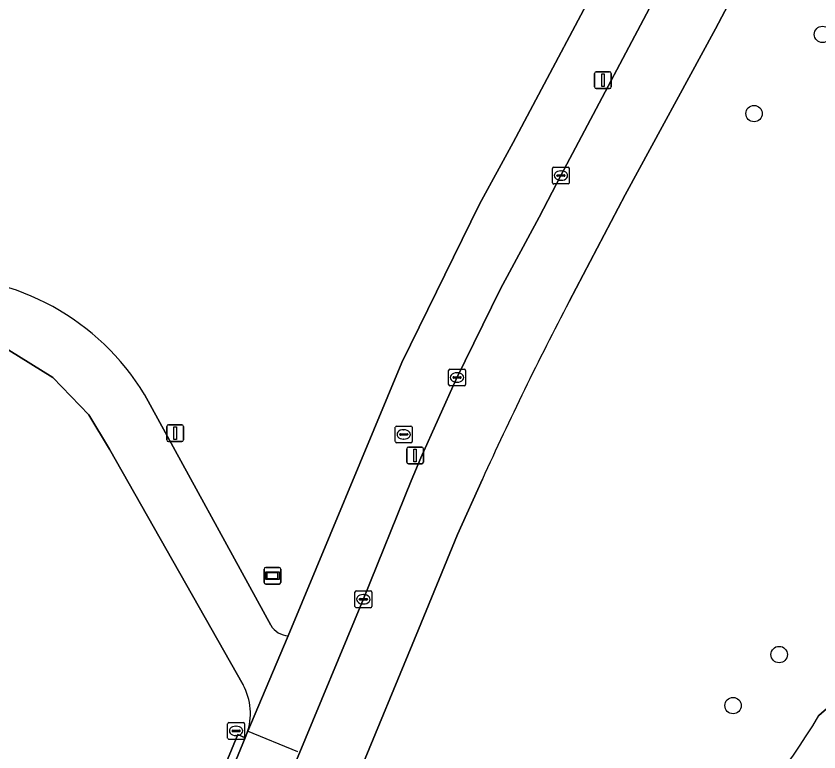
# Model space of a CAD drawing. Extents: x 158086 to 159499, y 382904 to 383981.
# Drawn here: x 159253.65 to 159301.49, y 383615.36 to 383659.22 of the extents above; entities that cross this region are included whole.
import ezdxf

# ---------------------------------------------------------------- set-up
doc = ezdxf.new("R2010")
doc.units = 0
for name, color, linetype in [('IMGEO_Berm_groen', 7, 'Continuous'), ('IMGEO_Boom', 7, 'Continuous'), ('IMGEO_Fietspad_open', 7, 'Continuous'), ('IMGEO_Groenvoorziening', 7, 'Continuous'), ('IMGEO_Informatiebord', 7, 'Continuous'), ('IMGEO_Kolk', 7, 'Continuous'), ('IMGEO_Lichtmast', 7, 'Continuous'), ('IMGEO_Lijnafwatering', 7, 'Continuous'), ('IMGEO_Muur', 7, 'Continuous'), ('IMGEO_Rioolput', 7, 'Continuous'), ('IMGEO_Voetpad_gesloten', 7, 'Continuous'), ('IMGEO_Voetpad_open', 7, 'Continuous')]:
    doc.layers.add(name, color=color, linetype=linetype)

msp = doc.modelspace()

# ---------------------------------------------------------------- linework, layer by layer
at = {"layer": 'IMGEO_Berm_groen'}
for points in [[(159302.806, 383674.742), (159301.548, 383670.944), (159300.85, 383669.112), (159299.572, 383666.519), (159295.326, 383658.451), (159289.953, 383648.567), (159286.604, 383642.201)], [(159281.442, 383631.616), (159279.958, 383628.328), (159277.633, 383622.65), (159273.837, 383613.469), (159274.184, 383613.294), (159274.644, 383613.063), (159270.386, 383602.697), (159284.535, 383602.634)], [(159301.493, 383617.539), (159305.964, 383621.423)], [(159305.964, 383621.423), (159301.493, 383617.539)]]:
    msp.add_lwpolyline(points, dxfattribs=at)
for centre, radius, start, end in [((159468.804, 383546.796), 205.668, 152.36223, 155.64345), ((159270.213, 383636.029), 36.336, 293.2138, 329.413), ((159270.213, 383636.029), 36.336, 293.2138, 329.413)]:
    msp.add_arc(centre, radius, start, end, dxfattribs=at)
at = {"layer": 'IMGEO_Boom'}
for centre in [(159301.705, 383658.124), (159297.626, 383653.407), (159299.124, 383621.165), (159296.376, 383618.124)]:
    msp.add_circle(centre, 0.489, dxfattribs=at)
at = {"layer": 'IMGEO_Fietspad_open'}
for points in [[(159286.604, 383642.201), (159289.953, 383648.567), (159295.326, 383658.451), (159299.572, 383666.519), (159300.85, 383669.112), (159297.079, 383671.178), (159294.623, 383665.846), (159292.453, 383661.696), (159286.121, 383649.709), (159284.829, 383647.233), (159282.513, 383642.965), (159279.876, 383637.568), (159277.761, 383632.88), (159277.19, 383631.521), (159274.363, 383624.494), (159270.364, 383614.878), (159263.49, 383598.295), (159263.375, 383598.017), (159267.113, 383597.067), (159267.333, 383597.604), (159273.837, 383613.469)], [(159273.837, 383613.469), (159277.633, 383622.65), (159279.958, 383628.328), (159281.442, 383631.616)]]:
    msp.add_lwpolyline(points, dxfattribs=at)
msp.add_arc((159468.804, 383546.796), 205.668, 152.36223, 155.64345, dxfattribs=at)
at = {"layer": 'IMGEO_Groenvoorziening'}
for points in [[(159070.084, 383722.467), (159078.218, 383715.543), (159105.029, 383693.834), (159131.713, 383671.97), (159171.619, 383645.102), (159214.22, 383622.196), (159254.865, 383603.557), (159254.107, 383601.603), (159259.77, 383599.242), (159266.864, 383616.392), (159267.294, 383616.192), (159267.401, 383616.452)], [(159269.874, 383622.279), (159276.632, 383638.564), (159281.261, 383648.015), (159283.268, 383651.691), (159289.34, 383663.111)], [(159259.213, 383633.403), (159257.996, 383635.448), (159255.851, 383637.677), (159253.215, 383639.296), (159250.138, 383640.203), (159247.547, 383640.454), (159243.371, 383640.569), (159237.341, 383640.826), (159228.429, 383641.141), (159221.714, 383641.394)], [(159261.314, 383636.67), (159268.829, 383622.907)], [(159267.174, 383619.363), (159259.213, 383633.403)]]:
    msp.add_lwpolyline(points, dxfattribs=at)
for centre, radius, start, end in [((159248.712, 383628.953), 14.777, 31.4822, 90.8972), ((159269.943, 383623.577), 1.299, 211.0182, 266.9736), ((159264.088, 383617.658), 3.526, 339.9986, 28.9192)]:
    msp.add_arc(centre, radius, start, end, dxfattribs=at)
at = {"layer": 'IMGEO_Informatiebord'}
for p, q in [((159268.534, 383626.36), (159269.324, 383626.36)), ((159269.324, 383626.36), (159268.534, 383626.36)), ((159268.434, 383625.46), (159268.434, 383626.26)), ((159268.434, 383626.26), (159268.434, 383625.46)), ((159269.424, 383626.26), (159269.424, 383625.46)), ((159269.424, 383625.46), (159269.424, 383626.26)), ((159269.324, 383625.36), (159268.534, 383625.36)), ((159268.534, 383625.36), (159269.324, 383625.36))]:
    msp.add_line(p, q, dxfattribs=at)
for points in [[(159268.535, 383626.092), (159269.323, 383626.092), (159269.323, 383625.628), (159268.535, 383625.628), (159268.535, 383626.092)], [(159268.6, 383626.027), (159268.6, 383625.693), (159269.258, 383625.693), (159269.258, 383626.027), (159268.6, 383626.027)]]:
    msp.add_lwpolyline(points, dxfattribs=at)
for centre, start, end in [((159268.534, 383626.26), 90, 180), ((159268.534, 383626.26), 90, 180), ((159269.324, 383626.26), 0, 90), ((159269.324, 383626.26), 360, 90), ((159268.534, 383625.46), 180, 270), ((159268.534, 383625.46), 180, 270), ((159269.324, 383625.46), 270, 0), ((159269.324, 383625.46), 270, 0)]:
    msp.add_arc(centre, 0.1, start, end, dxfattribs=at)
at = {"layer": 'IMGEO_Kolk'}
for p, q in [((159285.618, 383649.284), (159285.618, 383650.136)), ((159285.693, 383650.21), (159286.545, 383650.21)), ((159286.106, 383649.99), (159286.131, 383649.99)), ((159286.619, 383650.136), (159286.619, 383649.284)), ((159285.877, 383649.704), (159285.877, 383649.716)), ((159286.315, 383649.667), (159285.917, 383649.667)), ((159285.92, 383649.753), (159286.318, 383649.753)), ((159286.129, 383649.43), (159286.104, 383649.43)), ((159286.361, 383649.716), (159286.361, 383649.704)), ((159286.545, 383649.21), (159285.693, 383649.21)), ((159279.427, 383637.251), (159279.427, 383638.103)), ((159279.502, 383638.177), (159280.354, 383638.177)), ((159279.915, 383637.957), (159279.94, 383637.957)), ((159280.428, 383638.103), (159280.428, 383637.251)), ((159279.686, 383637.671), (159279.686, 383637.683)), ((159280.124, 383637.634), (159279.726, 383637.634)), ((159279.729, 383637.72), (159280.127, 383637.72)), ((159279.938, 383637.397), (159279.913, 383637.397)), ((159280.17, 383637.683), (159280.17, 383637.671)), ((159280.354, 383637.177), (159279.502, 383637.177)), ((159273.921, 383624.957), (159274.773, 383624.957)), ((159273.846, 383624.031), (159273.846, 383624.883)), ((159274.105, 383624.451), (159274.105, 383624.463)), ((159274.148, 383624.5), (159274.546, 383624.5)), ((159274.334, 383624.737), (159274.359, 383624.737)), ((159274.589, 383624.463), (159274.589, 383624.451)), ((159274.847, 383624.883), (159274.847, 383624.031)), ((159274.773, 383623.957), (159273.921, 383623.957)), ((159274.543, 383624.414), (159274.145, 383624.414)), ((159274.357, 383624.177), (159274.332, 383624.177)), ((159266.26, 383616.185), (159266.26, 383617.037)), ((159266.335, 383617.111), (159267.187, 383617.111)), ((159266.748, 383616.891), (159266.773, 383616.891)), ((159267.261, 383617.037), (159267.261, 383616.185)), ((159266.519, 383616.605), (159266.519, 383616.617)), ((159266.957, 383616.568), (159266.559, 383616.568)), ((159266.562, 383616.654), (159266.96, 383616.654)), ((159266.771, 383616.331), (159266.746, 383616.331)), ((159267.003, 383616.617), (159267.003, 383616.605)), ((159267.187, 383616.111), (159266.335, 383616.111))]:
    msp.add_line(p, q, dxfattribs=at)
for points in [[(159285.618, 383649.284), (159285.618, 383650.136)], [(159285.693, 383650.21), (159286.545, 383650.21)], [(159286.619, 383650.136), (159286.619, 383649.284)], [(159286.545, 383649.21), (159285.693, 383649.21)], [(159279.427, 383637.251), (159279.427, 383638.103)], [(159279.502, 383638.177), (159280.354, 383638.177)], [(159280.428, 383638.103), (159280.428, 383637.251)], [(159280.354, 383637.177), (159279.502, 383637.177)], [(159273.921, 383624.957), (159274.773, 383624.957)], [(159273.846, 383624.031), (159273.846, 383624.883)], [(159274.847, 383624.883), (159274.847, 383624.031)], [(159274.773, 383623.957), (159273.921, 383623.957)], [(159266.26, 383616.185), (159266.26, 383617.037)], [(159266.335, 383617.111), (159267.187, 383617.111)], [(159267.261, 383617.037), (159267.261, 383616.185)], [(159267.187, 383616.111), (159266.335, 383616.111)]]:
    msp.add_lwpolyline(points, dxfattribs=at)
for centre, radius, start, end in [((159285.695, 383650.134), 0.0765, 91.552, 178.448), ((159285.695, 383650.134), 0.0765, 91.552, 178.448), ((159286.543, 383650.134), 0.0765, 1.552, 88.448), ((159286.543, 383650.134), 0.0765, 1.552, 88.448), ((159285.917, 383649.713), 0.0403, 85.8775, 175.7526), ((159285.914, 383649.703), 0.0366, 178.938, 274.7102), ((159286.318, 383649.71), 0.043, 264.8664, 352.4533), ((159286.322, 383649.715), 0.0386, 1.7309, 96.639), ((159285.695, 383649.286), 0.0765, 181.552, 268.448), ((159285.695, 383649.286), 0.0765, 181.552, 268.448), ((159286.543, 383649.286), 0.0765, 271.552, 358.448), ((159286.543, 383649.286), 0.0765, 271.552, 358.448), ((159279.504, 383638.101), 0.0765, 91.552, 178.448), ((159279.504, 383638.101), 0.0765, 91.552, 178.448), ((159280.352, 383638.101), 0.0765, 1.552, 88.448), ((159280.352, 383638.101), 0.0765, 1.552, 88.448), ((159279.726, 383637.68), 0.0403, 85.8775, 175.7526), ((159279.723, 383637.67), 0.0366, 178.938, 274.7102), ((159280.127, 383637.677), 0.043, 264.8664, 352.4533), ((159280.131, 383637.682), 0.0386, 1.7309, 96.639), ((159279.504, 383637.253), 0.0765, 181.552, 268.448), ((159279.504, 383637.253), 0.0765, 181.552, 268.448), ((159280.352, 383637.253), 0.0765, 271.552, 358.448), ((159280.352, 383637.253), 0.0765, 271.552, 358.448), ((159273.923, 383624.881), 0.0765, 91.552, 178.448), ((159273.923, 383624.881), 0.0765, 91.552, 178.448), ((159274.771, 383624.881), 0.0765, 1.552, 88.448), ((159274.771, 383624.881), 0.0765, 1.552, 88.448), ((159274.145, 383624.46), 0.0403, 85.8775, 175.7526), ((159274.142, 383624.45), 0.0366, 178.938, 274.7102), ((159274.546, 383624.457), 0.043, 264.8664, 352.4533), ((159274.55, 383624.462), 0.0386, 1.7309, 96.639), ((159273.923, 383624.033), 0.0765, 181.552, 268.448), ((159273.923, 383624.033), 0.0765, 181.552, 268.448), ((159274.771, 383624.033), 0.0765, 271.552, 358.448), ((159274.771, 383624.033), 0.0765, 271.552, 358.448), ((159266.337, 383617.035), 0.0765, 91.552, 178.448), ((159266.337, 383617.035), 0.0765, 91.552, 178.448), ((159267.185, 383617.035), 0.0765, 1.552, 88.448), ((159267.185, 383617.035), 0.0765, 1.552, 88.448), ((159266.559, 383616.614), 0.0403, 85.8775, 175.7526), ((159266.556, 383616.604), 0.0366, 178.938, 274.7102), ((159266.96, 383616.611), 0.043, 264.8664, 352.4533), ((159266.964, 383616.616), 0.0386, 1.7309, 96.639), ((159266.337, 383616.187), 0.0765, 181.552, 268.448), ((159266.337, 383616.187), 0.0765, 181.552, 268.448), ((159267.185, 383616.187), 0.0765, 271.552, 358.448), ((159267.185, 383616.187), 0.0765, 271.552, 358.448)]:
    msp.add_arc(centre, radius, start, end, dxfattribs=at)
for centre, major_axis, ratio, start_param, end_param in [((159286.105, 383649.71), (-0.387, 0.002), 0.722429, 4.712389, 7.853982), ((159286.13, 383649.71), (-0.39, 0.002), 0.717154, 1.570796, 4.712389), ((159279.914, 383637.677), (-0.387, 0.002), 0.722429, 4.712389, 7.853982), ((159279.939, 383637.677), (-0.39, 0.002), 0.717154, 1.570796, 4.712389), ((159274.333, 383624.457), (-0.387, 0.002), 0.722429, 4.712389, 7.853982), ((159274.358, 383624.457), (-0.39, 0.002), 0.717154, 1.570796, 4.712389), ((159266.747, 383616.611), (-0.387, 0.002), 0.722429, 4.712389, 7.853982), ((159266.772, 383616.611), (-0.39, 0.002), 0.717154, 1.570796, 4.712389)]:
    msp.add_ellipse(centre, major_axis=major_axis, ratio=ratio, start_param=start_param, end_param=end_param, dxfattribs=at)
at = {"layer": 'IMGEO_Lichtmast'}
for p, q in [((159288.128, 383654.999), (159288.128, 383655.799)), ((159288.128, 383655.799), (159288.128, 383654.999)), ((159288.228, 383655.899), (159289.018, 383655.899)), ((159289.018, 383655.899), (159288.228, 383655.899)), ((159289.118, 383655.799), (159289.118, 383654.999)), ((159289.118, 383654.999), (159289.118, 383655.799)), ((159289.018, 383654.899), (159288.228, 383654.899)), ((159288.228, 383654.899), (159289.018, 383654.899)), ((159262.633, 383633.96), (159262.633, 383634.76)), ((159262.633, 383634.76), (159262.633, 383633.96)), ((159262.733, 383634.86), (159263.523, 383634.86)), ((159263.523, 383634.86), (159262.733, 383634.86)), ((159263.623, 383634.76), (159263.623, 383633.96)), ((159263.623, 383633.96), (159263.623, 383634.76)), ((159263.523, 383633.86), (159262.733, 383633.86)), ((159262.733, 383633.86), (159263.523, 383633.86)), ((159277.031, 383633.533), (159277.821, 383633.533)), ((159277.821, 383633.533), (159277.031, 383633.533)), ((159276.931, 383632.633), (159276.931, 383633.433)), ((159276.931, 383633.433), (159276.931, 383632.633)), ((159277.921, 383633.433), (159277.921, 383632.633)), ((159277.921, 383632.633), (159277.921, 383633.433)), ((159277.821, 383632.533), (159277.031, 383632.533)), ((159277.031, 383632.533), (159277.821, 383632.533))]:
    msp.add_line(p, q, dxfattribs=at)
for points in [[(159288.548, 383655.774), (159288.698, 383655.774), (159288.698, 383655.024), (159288.548, 383655.024), (159288.548, 383655.774)], [(159263.053, 383634.735), (159263.203, 383634.735), (159263.203, 383633.985), (159263.053, 383633.985), (159263.053, 383634.735)], [(159277.351, 383633.408), (159277.501, 383633.408), (159277.501, 383632.658), (159277.351, 383632.658), (159277.351, 383633.408)]]:
    msp.add_lwpolyline(points, dxfattribs=at)
for centre, start, end in [((159288.228, 383655.799), 90, 180), ((159288.228, 383655.799), 90, 180), ((159289.018, 383655.799), 0, 90), ((159289.018, 383655.799), 360, 90), ((159288.228, 383654.999), 180, 270), ((159288.228, 383654.999), 180, 270), ((159289.018, 383654.999), 270, 0), ((159289.018, 383654.999), 270, 0), ((159262.733, 383634.76), 90, 180), ((159262.733, 383634.76), 90, 180), ((159263.523, 383634.76), 0, 90), ((159263.523, 383634.76), 360, 90), ((159262.733, 383633.96), 180, 270), ((159262.733, 383633.96), 180, 270), ((159263.523, 383633.96), 270, 0), ((159263.523, 383633.96), 270, 0), ((159277.031, 383633.433), 90, 180), ((159277.031, 383633.433), 90, 180), ((159277.821, 383633.433), 0, 90), ((159277.821, 383633.433), 360, 90), ((159277.031, 383632.633), 180, 270), ((159277.031, 383632.633), 180, 270), ((159277.821, 383632.633), 270, 0), ((159277.821, 383632.633), 270, 0)]:
    msp.add_arc(centre, 0.1, start, end, dxfattribs=at)
at = {"layer": 'IMGEO_Lijnafwatering'}
msp.add_lwpolyline([(159270.442, 383615.361), (159267.433, 383616.598)], dxfattribs=at)
at = {"layer": 'IMGEO_Muur'}
msp.add_lwpolyline([(159267.294, 383616.192), (159266.864, 383616.392), (159259.77, 383599.242), (159260.261, 383599.059)], close=True, dxfattribs=at)
at = {"layer": 'IMGEO_Rioolput'}
for p, q in [((159276.251, 383633.859), (159276.251, 383634.711)), ((159276.326, 383634.785), (159277.178, 383634.785)), ((159276.739, 383634.565), (159276.764, 383634.565)), ((159277.252, 383634.711), (159277.252, 383633.859)), ((159276.51, 383634.279), (159276.51, 383634.291)), ((159276.948, 383634.242), (159276.55, 383634.242)), ((159276.553, 383634.328), (159276.951, 383634.328)), ((159276.762, 383634.005), (159276.737, 383634.005)), ((159276.994, 383634.291), (159276.994, 383634.279)), ((159277.178, 383633.785), (159276.326, 383633.785))]:
    msp.add_line(p, q, dxfattribs=at)
for points in [[(159276.251, 383633.859), (159276.251, 383634.711)], [(159276.326, 383634.785), (159277.178, 383634.785)], [(159277.252, 383634.711), (159277.252, 383633.859)], [(159277.178, 383633.785), (159276.326, 383633.785)]]:
    msp.add_lwpolyline(points, dxfattribs=at)
for centre, radius, start, end in [((159276.328, 383634.709), 0.0765, 91.552, 178.448), ((159276.328, 383634.709), 0.0765, 91.552, 178.448), ((159277.176, 383634.709), 0.0765, 1.552, 88.448), ((159277.176, 383634.709), 0.0765, 1.552, 88.448), ((159276.55, 383634.288), 0.0403, 85.8775, 175.7526), ((159276.547, 383634.278), 0.0366, 178.938, 274.7102), ((159276.951, 383634.285), 0.043, 264.8664, 352.4533), ((159276.955, 383634.29), 0.0386, 1.7309, 96.639), ((159276.328, 383633.861), 0.0765, 181.552, 268.448), ((159276.328, 383633.861), 0.0765, 181.552, 268.448), ((159277.176, 383633.861), 0.0765, 271.552, 358.448), ((159277.176, 383633.861), 0.0765, 271.552, 358.448)]:
    msp.add_arc(centre, radius, start, end, dxfattribs=at)
for centre, major_axis, ratio, start_param, end_param in [((159276.738, 383634.285), (-0.387, 0.002), 0.722429, 4.712389, 7.853982), ((159276.763, 383634.285), (-0.39, 0.002), 0.717154, 1.570796, 4.712389)]:
    msp.add_ellipse(centre, major_axis=major_axis, ratio=ratio, start_param=start_param, end_param=end_param, dxfattribs=at)
at = {"layer": 'IMGEO_Voetpad_gesloten'}
for points in [[(159221.714, 383641.394), (159228.429, 383641.141), (159237.341, 383640.826), (159243.371, 383640.569), (159247.547, 383640.454), (159250.138, 383640.203), (159253.215, 383639.296), (159255.851, 383637.677), (159257.996, 383635.448), (159259.213, 383633.403), (159267.174, 383619.363)], [(159268.829, 383622.907), (159261.314, 383636.67)], [(159267.401, 383616.452), (159269.874, 383622.279)]]:
    msp.add_lwpolyline(points, dxfattribs=at)
for centre, radius, start, end in [((159248.712, 383628.953), 14.777, 31.4822, 90.8972), ((159269.943, 383623.577), 1.299, 211.0182, 266.9736), ((159264.088, 383617.658), 3.526, 339.9986, 28.9192)]:
    msp.add_arc(centre, radius, start, end, dxfattribs=at)
at = {"layer": 'IMGEO_Voetpad_open'}
msp.add_lwpolyline([(159289.34, 383663.111), (159283.268, 383651.691), (159281.261, 383648.015), (159276.632, 383638.564), (159269.874, 383622.279), (159267.401, 383616.452), (159267.294, 383616.192), (159260.261, 383599.059), (159263.375, 383598.017), (159263.49, 383598.295), (159270.364, 383614.878), (159274.363, 383624.494), (159277.19, 383631.521), (159277.761, 383632.88), (159279.876, 383637.568), (159282.513, 383642.965), (159284.829, 383647.233), (159286.121, 383649.709), (159292.453, 383661.696), (159294.623, 383665.846), (159297.079, 383671.178), (159298.35, 383674.038)], dxfattribs=at)

doc.saveas('drawing.dxf')
